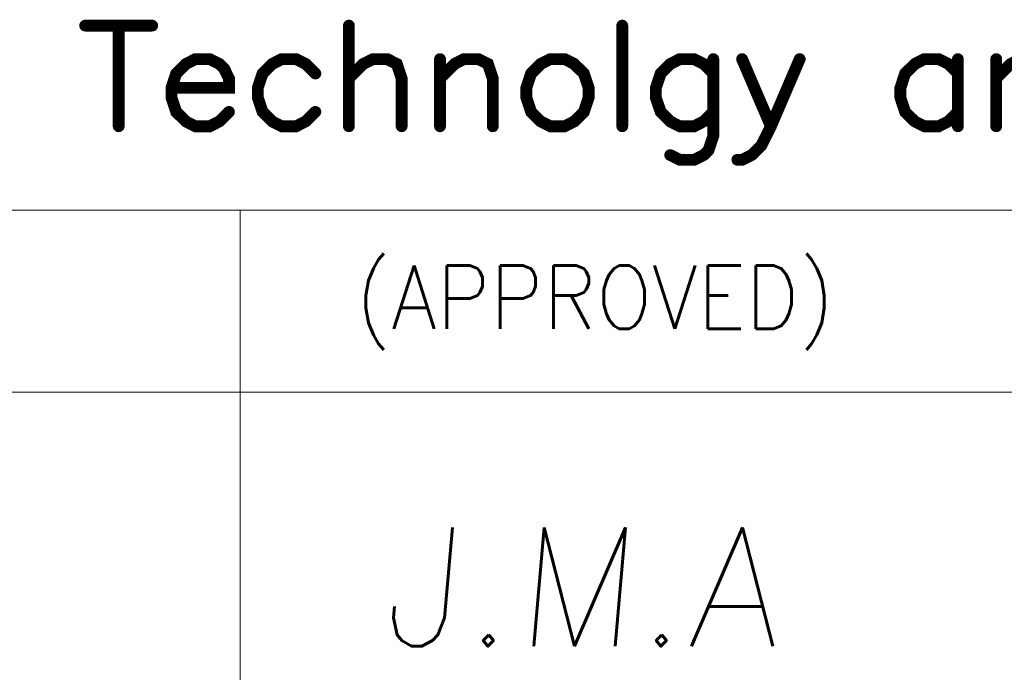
# Model space of a CAD drawing. Header units: millimetres. Extents: x 4497 to 11741, y 5958 to 12619.
# Tile 319 of 424: x 5545 to 5595, y 11904 to 11938. Entities that reach past the tile are written whole.
import ezdxf
from ezdxf.enums import TextEntityAlignment as Align

# ---------------------------------------------------------------- set-up
doc = ezdxf.new("R2010")
doc.units = ezdxf.units.MM
doc.header["$LTSCALE"] = 0.8
doc.layers.get('0').update_dxf_attribs({"linetype": 'CONTINUOUS', "lineweight": 0})
doc.layers.add('2', color=3, linetype='CONTINUOUS', lineweight=0)
doc.styles.add('GHS', font='romans', dxfattribs={"height": 2, "bigfont": 'whgtxt'})
doc.styles.get("Standard").update_dxf_attribs({"font": 'romans.shx', "width": 0.8, "oblique": 5, "bigfont": 'whgtxt.shx'})

# ---------------------------------------------------------------- blocks, each defined once
blk = doc.blocks.new('SMOOTH_0$064516')
at = {"const_width": 0.0323}
blk.add_lwpolyline([(-0.0161, 0, 1), (0.0161, 0, 1)], format="xyb", close=True, dxfattribs=at)
blk = doc.blocks.new('logo')
at = {"color": 7, "const_width": 0.859}
for points in [[(-3488.222, 5311.965), (-3483.345, 5311.965)], [(-3485.783, 5311.965), (-3485.783, 5304.641)], [(-3469.038, 5311.965), (-3469.038, 5304.641)], [(-3449.151, 5311.965), (-3449.151, 5304.641)], [(-3481.945, 5307.431), (-3477.763, 5307.431), (-3477.763, 5308.127), (-3478.106, 5308.823), (-3478.459, 5309.175), (-3479.154, 5309.527), (-3480.202, 5309.527), (-3480.897, 5309.175), (-3481.601, 5308.479), (-3481.945, 5307.431), (-3481.945, 5306.736), (-3481.601, 5305.688), (-3480.897, 5304.993), (-3480.202, 5304.641), (-3479.154, 5304.641), (-3478.459, 5304.993), (-3477.763, 5305.688)], [(-3471.477, 5308.479), (-3472.181, 5309.175), (-3472.877, 5309.527), (-3473.925, 5309.527), (-3474.62, 5309.175), (-3475.316, 5308.479), (-3475.668, 5307.431), (-3475.668, 5306.736), (-3475.316, 5305.688), (-3474.62, 5304.993), (-3473.925, 5304.641), (-3472.877, 5304.641), (-3472.181, 5304.993), (-3471.477, 5305.688)], [(-3469.038, 5308.127), (-3467.991, 5309.175), (-3467.295, 5309.527), (-3466.248, 5309.527), (-3465.552, 5309.175), (-3465.2, 5308.127), (-3465.2, 5304.641)], [(-3462.409, 5308.127), (-3461.362, 5309.175), (-3460.666, 5309.527), (-3459.618, 5309.527), (-3458.923, 5309.175), (-3458.571, 5308.127), (-3458.571, 5304.641)], [(-3462.409, 5309.527), (-3462.409, 5304.641)], [(-3454.389, 5309.527), (-3455.084, 5309.175), (-3455.78, 5308.479), (-3456.132, 5307.431), (-3456.132, 5306.736), (-3455.78, 5305.688), (-3455.084, 5304.993), (-3454.389, 5304.641), (-3453.341, 5304.641), (-3452.646, 5304.993), (-3451.942, 5305.688), (-3451.598, 5306.736), (-3451.598, 5307.431), (-3451.942, 5308.479), (-3452.646, 5309.175), (-3453.341, 5309.527), (-3454.389, 5309.527)], [(-3442.53, 5308.479), (-3443.226, 5309.175), (-3443.921, 5309.527), (-3444.969, 5309.527), (-3445.664, 5309.175), (-3446.36, 5308.479), (-3446.712, 5307.431), (-3446.712, 5306.736), (-3446.36, 5305.688), (-3445.664, 5304.993), (-3444.969, 5304.641), (-3443.921, 5304.641), (-3443.226, 5304.993), (-3442.53, 5305.688)], [(-3442.53, 5309.527), (-3442.53, 5303.945), (-3442.874, 5302.897), (-3443.226, 5302.545), (-3443.921, 5302.202), (-3444.969, 5302.202), (-3445.664, 5302.545)], [(-3436.244, 5309.527), (-3438.34, 5304.641), (-3439.035, 5303.241), (-3439.739, 5302.545), (-3440.435, 5302.202), (-3440.778, 5302.202)], [(-3440.435, 5309.527), (-3438.34, 5304.641)], [(-3424.738, 5308.479), (-3425.433, 5309.175), (-3426.129, 5309.527), (-3427.176, 5309.527), (-3427.872, 5309.175), (-3428.576, 5308.479), (-3428.92, 5307.431), (-3428.92, 5306.736), (-3428.576, 5305.688), (-3427.872, 5304.993), (-3427.176, 5304.641), (-3426.129, 5304.641), (-3425.433, 5304.993), (-3424.738, 5305.688)], [(-3424.738, 5309.527), (-3424.738, 5304.641)], [(-3421.947, 5308.127), (-3420.899, 5309.175), (-3420.204, 5309.527), (-3419.156, 5309.527), (-3418.452, 5309.175), (-3418.109, 5308.127), (-3418.109, 5304.641)], [(-3421.947, 5309.527), (-3421.947, 5304.641)]]:
    blk.add_lwpolyline(points, dxfattribs=at)
at = {"color": 7, "xscale": 13.31, "yscale": 13.31, "zscale": 13.31}
for p in [(-3488.222, 5311.965), (-3485.783, 5311.965), (-3483.345, 5311.965), (-3469.038, 5311.965), (-3449.151, 5311.965), (-3480.897, 5309.175), (-3480.202, 5309.527), (-3479.154, 5309.527), (-3478.459, 5309.175), (-3474.62, 5309.175), (-3473.925, 5309.527), (-3472.877, 5309.527), (-3472.181, 5309.175), (-3467.991, 5309.175), (-3467.295, 5309.527), (-3466.248, 5309.527), (-3465.552, 5309.175), (-3462.409, 5309.527), (-3461.362, 5309.175), (-3460.666, 5309.527), (-3459.618, 5309.527), (-3458.923, 5309.175), (-3455.084, 5309.175), (-3454.389, 5309.527), (-3454.389, 5309.527), (-3453.341, 5309.527), (-3452.646, 5309.175), (-3445.664, 5309.175), (-3444.969, 5309.527), (-3443.921, 5309.527), (-3443.226, 5309.175), (-3442.53, 5309.527), (-3440.435, 5309.527), (-3436.244, 5309.527), (-3427.872, 5309.175), (-3427.176, 5309.527), (-3426.129, 5309.527), (-3425.433, 5309.175), (-3424.738, 5309.527), (-3421.947, 5309.527), (-3481.601, 5308.479), (-3478.106, 5308.823), (-3475.316, 5308.479), (-3471.477, 5308.479), (-3455.78, 5308.479), (-3451.942, 5308.479), (-3446.36, 5308.479), (-3442.53, 5308.479), (-3428.576, 5308.479), (-3424.738, 5308.479), (-3477.763, 5308.127), (-3469.038, 5308.127), (-3465.2, 5308.127), (-3462.409, 5308.127), (-3458.571, 5308.127), (-3421.947, 5308.127), (-3481.945, 5307.431), (-3481.945, 5307.431), (-3477.763, 5307.431), (-3475.668, 5307.431), (-3456.132, 5307.431), (-3451.598, 5307.431), (-3446.712, 5307.431), (-3428.92, 5307.431), (-3481.945, 5306.736), (-3475.668, 5306.736), (-3456.132, 5306.736), (-3451.598, 5306.736), (-3446.712, 5306.736), (-3428.92, 5306.736), (-3481.601, 5305.688), (-3477.763, 5305.688), (-3475.316, 5305.688), (-3471.477, 5305.688), (-3455.78, 5305.688), (-3451.942, 5305.688), (-3446.36, 5305.688), (-3442.53, 5305.688), (-3428.576, 5305.688), (-3424.738, 5305.688), (-3480.897, 5304.993), (-3478.459, 5304.993), (-3474.62, 5304.993), (-3472.181, 5304.993), (-3455.084, 5304.993), (-3452.646, 5304.993), (-3445.664, 5304.993), (-3443.226, 5304.993), (-3427.872, 5304.993), (-3425.433, 5304.993), (-3485.783, 5304.641), (-3480.202, 5304.641), (-3479.154, 5304.641), (-3473.925, 5304.641), (-3472.877, 5304.641), (-3469.038, 5304.641), (-3465.2, 5304.641), (-3462.409, 5304.641), (-3458.571, 5304.641), (-3454.389, 5304.641), (-3453.341, 5304.641), (-3449.151, 5304.641), (-3444.969, 5304.641), (-3443.921, 5304.641), (-3438.34, 5304.641), (-3438.34, 5304.641), (-3427.176, 5304.641), (-3426.129, 5304.641), (-3424.738, 5304.641), (-3421.947, 5304.641), (-3442.53, 5303.945), (-3442.874, 5302.897), (-3439.035, 5303.241), (-3445.664, 5302.545), (-3444.969, 5302.202), (-3443.921, 5302.202), (-3443.226, 5302.545), (-3440.778, 5302.202), (-3440.435, 5302.202), (-3439.739, 5302.545)]:
    blk.add_blockref('SMOOTH_0$064516', p, dxfattribs=at)

msp = doc.modelspace()

# ---------------------------------------------------------------- linework, layer by layer
at = {"color": 7, "linetype": 'Continuous'}
for p, q in [((5472.315, 11927.962), (5685.977, 11927.962)), ((5555.922, 11844.356), (5555.922, 11927.962)), ((5472.315, 11918.673), (5597.725, 11918.673))]:
    msp.add_line(p, q, dxfattribs=at)

# ---------------------------------------------------------------- block references
at = {"color": 3, "linetype": 'Continuous', "xscale": 0.7014719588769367, "yscale": 0.7014719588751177, "zscale": 0.7014719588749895}
msp.add_blockref('logo', (7994.895, 8211.189), dxfattribs=at)

# ---------------------------------------------------------------- texts
at = {"color": 7, "linetype": 'Continuous', "width": 0.933333}
msp.add_text('(APPROVED)', height=3.2303, dxfattribs=at).set_placement((5561.816, 11925.142), align=Align.TOP_LEFT)
at = {"layer": '2', "style": 'GHS', "oblique": 5}
msp.add_text('J.M.A', height=6.0598, dxfattribs=at).set_placement((5563.1, 11905.711))

doc.saveas('drawing.dxf')
